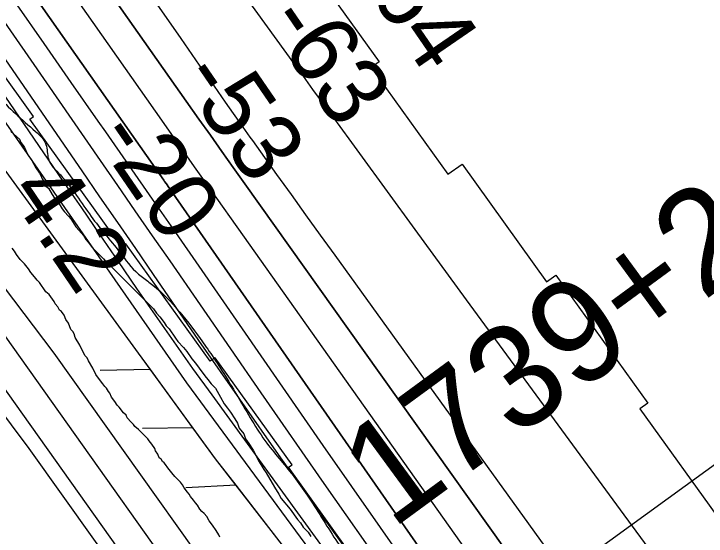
# Model space of a CAD drawing. Extents: x 3892998 to 3931244, y 278583 to 304547.
# Drawn here: x 3910590 to 3911263, y 289413 to 289921 of the extents above; entities that cross this region are included whole.
import ezdxf

# ---------------------------------------------------------------- set-up
doc = ezdxf.new("R2010")
doc.units = 0
for name, color, linetype in [('V-LEVE-TOET', 7, 'Continuous'), ('V-RIVR-EDGE', 7, 'Continuous'), ('V-RIVR-RANG', 7, 'Continuous'), ('V-RRAP-FSHR', 7, 'Continuous'), ('V-RRAP-RVMT', 7, 'Continuous'), ('V-SITE-VEGE', 7, 'Continuous'), ('V-SURV-IDEN', 7, 'Continuous'), ('V-SURV-LINE', 7, 'Continuous'), ('V-TOPO-DPTH', 7, 'Continuous'), ('V-TOPO-MAJR', 7, 'Continuous'), ('V-TOPO-MINR', 7, 'Continuous'), ('V-TOPO-WATR', 7, 'Continuous')]:
    doc.layers.add(name, color=color, linetype=linetype)

msp = doc.modelspace()

# ---------------------------------------------------------------- linework, layer by layer
at = {"layer": 'V-LEVE-TOET'}
for points in [[(3910461.33, 289811.84), (3910628.36, 289591.3), (3910849.12, 289281.45), (3911091.81, 288969.64), (3911307.85, 288682.5), (3911517.23, 288398.5), (3911743.07, 288106.66), (3911912.06, 287856.35), (3912092.06, 287562.14), (3912212.05, 287361.96), (3912215.58, 287348.24), (3912217.56, 287327.47), (3912216.78, 287307.88), (3912213.65, 287294.56), (3912212.87, 287280.06), (3912210.53, 287267.13), (3912206.62, 287249.1), (3912208.19, 287229.11), (3912212.51, 287213.84), (3912244.72, 287037.12), (3912258.46, 286987.36), (3912297.39, 286872.29), (3912299.97, 286844.45)], [(3910378.46, 289800.36), (3910604.3, 289498.34), (3910825.83, 289187.7), (3910970.9, 289000.06), (3911108.14, 288812.82), (3911171.65, 288734.86), (3911181.06, 288722.33), (3911187.73, 288714.89), (3911192.82, 288707.84), (3911200.67, 288696.08), (3911205.76, 288690.6), (3911212.04, 288681.59), (3911221.84, 288665.53), (3911335.16, 288506.09), (3911542.57, 288236.2), (3911714.3, 288010.56), (3911862.91, 287789.62), (3911999.38, 287569.46), (3912128.39, 287357.13)]]:
    msp.add_lwpolyline(points, dxfattribs=at)
at = {"layer": 'V-RIVR-EDGE'}
msp.add_spline([(3909865.84, 290928.21), (3909862.62, 290923.11), (3909860.68, 290922.62), (3909860.67, 290920.68), (3909870.35, 290905.12), (3909881.93, 290877.89), (3909893.54, 290856.5), (3909906.13, 290843.84), (3909921.61, 290817.58), (3909937.09, 290794.71), (3909948.22, 290777.2), (3909977.73, 290734.39), (3910003.37, 290694.51), (3910040.65, 290645.85), (3910078.4, 290595.25), (3910114.21, 290544.17), (3910151.48, 290493.58), (3910181.95, 290444.45), (3910200.82, 290413.32), (3910226.93, 290368.58), (3910256.93, 290323.83), (3910278.7, 290289.3), (3910307.74, 290250.37), (3910325.16, 290226.53), (3910363.87, 290167.19), (3910391.44, 290124.87), (3910427.73, 290068.94), (3910449.5, 290036.83), (3910504.18, 289956.56), (3910522.07, 289926.9), (3910550.12, 289879.72), (3910562.21, 289857.35), (3910573.34, 289842.27), (3910610.65, 289806.73), (3910620.82, 289794.07), (3910623.21, 289779.99), (3910634.83, 289764.42), (3910664.83, 289724.03), (3910692.43, 289689.49), (3910710.83, 289668.07), (3910721.01, 289660.28), (3910770.89, 289605.28), (3910782.51, 289588.74), (3910807.66, 289548.37), (3910835.72, 289503.62), (3910862.83, 289470.04), (3910892.35, 289425.78), (3910920.41, 289383.46), (3910947.99, 289342.6), (3910968.78, 289304.67), (3911000.23, 289260.88), (3911019.59, 289231.7), (3911055.91, 289191.3), (3911085.45, 289159.66), (3911118.86, 289116.84), (3911139.19, 289091.05), (3911160.97, 289062.35), (3911184.19, 289025.87), (3911223.42, 288981.58), (3911281.53, 288916.36), (3911313, 288876.94), (3911328.5, 288859.42), (3911346.41, 288837.53), (3911371.58, 288801.04), (3911404.48, 288751.91), (3911426.73, 288715.43), (3911446.57, 288687.7), (3911479.01, 288646.83), (3911529.35, 288582.12), (3911550.65, 288552.92), (3911609.2, 288468.28), (3911644.54, 288421.09), (3911676.97, 288378.76), (3911701.17, 288348.1), (3911741.37, 288303.81), (3911770.9, 288264.88), (3911788.8, 288235.7), (3911834.27, 288164.69), (3911857.49, 288130.15), (3911884.6, 288092.69), (3911915.56, 288045.51), (3911921.85, 288035.78), (3911928.64, 288029.93), (3911972.62, 287945.81), (3911992.92, 287906.42), (3912000.64, 287886.98), (3912014.67, 287866.55), (3912026.77, 287848.06), (3912066.44, 287785.32), (3912084.8, 287750.79), (3912094.47, 287732.8), (3912094.94, 287726), (3912096.85, 287711.43), (3912096.35, 287704.63), (3912095.36, 287700.26), (3912088.55, 287695.91), (3912085.64, 287696.89), (3912073.03, 287702.26), (3912062.35, 287706.17), (3912054.1, 287706.19), (3912051.18, 287704.26), (3912049.22, 287697.95), (3912054.05, 287685.8), (3912068.56, 287663.91), (3912113.05, 287586.58), (3912136.73, 287540.87), (3912153.66, 287513.63), (3912163.84, 287503.9), (3912187.57, 287479.56), (3912207.42, 287453.28), (3912216.14, 287445.98), (3912226.8, 287436.24), (3912240.84, 287416.78), (3912253.42, 287397.81), (3912271.31, 287366.2), (3912283.87, 287341.4), (3912284.84, 287338.97), (3912290.18, 287337.98), (3912303.79, 287344.26), (3912317.4, 287350.54), (3912319.83, 287350.54), (3912322.75, 287350.53), (3912327.59, 287345.66), (3912328.54, 287338.37), (3912335.79, 287321.36), (3912348.36, 287299.96), (3912369.18, 287275.14), (3912380.33, 287265.4), (3912402.15, 287253.21), (3912416.69, 287243.46), (3912434.16, 287238.07), (3912456.94, 287220.05), (3912481.62, 287183.56), (3912501.93, 287148.06), (3912512.56, 287124.73), (3912531.4, 287085.83), (3912550.27, 287059.56), (3912569.64, 287034.26), (3912593.34, 286996.8), (3912613.67, 286968.1), (3912632.04, 286936.49), (3912645.1, 286912.66), (3912660.58, 286888.83), (3912675.09, 286867.42), (3912698.32, 286835.31), (3912720.05, 286784.75), (3912736.96, 286747.81), (3912742.28, 286740.02), (3912755.33, 286715.22), (3912761.6, 286696.75), (3912774.14, 286660.3), (3912779.9, 286635.52), (3912793.38, 286585.46), (3912797.22, 286569.43), (3912803.96, 286543.67), (3912804.41, 286532.02)], degree=3, dxfattribs=at)
at = {"layer": 'V-RIVR-RANG'}
msp.add_line((3910872.85, 289193.96), (3911410.93, 289584.73), dxfattribs=at)
at = {"layer": 'V-RRAP-FSHR'}
for p, q in [((3910722.43, 289575.25), (3910673.61, 289574.32)), ((3910763.67, 289518.7), (3910714.85, 289517.76)), ((3910805.7, 289462.73), (3910756.93, 289460.31))]:
    msp.add_line(p, q, dxfattribs=at)
for points in [[(3906808.74, 295087.99), (3907517.52, 294079.97), (3908118.59, 293281.66), (3908235.46, 293171.33), (3908399.7, 292987.45), (3908497.62, 292843.41), (3908620.81, 292699.37), (3908781.89, 292472.59), (3908840.15, 292360.99), (3908947.12, 292209.3), (3909156.95, 291945.83), (3909268.04, 291726.28), (3910057.13, 290568.32), (3910757.48, 289562.21), (3911229.42, 288921.63), (3911814.1, 288135.16), (3912099.79, 287690.36), (3912357.66, 287495.41), (3912493.3, 287323.29)], [(3911412.62, 288622.24), (3911308.04, 288752.83), (3911327.85, 288790.57), (3910785.78, 289488.37), (3910445.83, 289954.56), (3910129.27, 290398.02), (3909798.59, 290866.33), (3909546.88, 291228.92), (3909473.75, 291330.52), (3909414.69, 291394.46), (3909312.15, 291557.44), (3909036.83, 291981.12), (3908774.4, 292360.28)], [(3910722.43, 289575.25), (3910710.76, 289591.26)], [(3910763.67, 289518.7), (3910722.43, 289575.25)], [(3910805.7, 289462.73), (3910785.78, 289488.37), (3910763.67, 289518.7)], [(3910848.65, 289407.45), (3910805.7, 289462.73)]]:
    msp.add_lwpolyline(points, dxfattribs=at)
at = {"layer": 'V-RRAP-RVMT'}
for p, q in [((3910859.07, 289993.74), (3910944.77, 289874.55)), ((3910608.8, 289821.21), (3910527.07, 289935.03)), ((3910944.77, 289874.55), (3910937.12, 289869.04)), ((3910937.12, 289869.04), (3911011.64, 289765.1)), ((3910605.28, 289818.72), (3910608.8, 289821.21)), ((3910694.42, 289694.66), (3910605.28, 289818.72)), ((3911011.64, 289765.1), (3911025.47, 289775.01)), ((3911025.47, 289775.01), (3911107.65, 289660.66)), ((3910698.48, 289697.58), (3910694.42, 289694.66)), ((3910780.63, 289583.26), (3910698.48, 289697.58)), ((3911107.65, 289660.66), (3911116.57, 289667.06)), ((3911116.57, 289667.06), (3911206.14, 289542.4)), ((3910785.4, 289586.71), (3910780.63, 289583.26)), ((3910860.09, 289482.72), (3910785.4, 289586.71)), ((3911206.14, 289542.4), (3911198.39, 289536.9)), ((3911198.39, 289536.9), (3911283.12, 289419.02)), ((3910856.55, 289480.22), (3910860.09, 289482.72)), ((3910941.18, 289362.45), (3910856.55, 289480.22))]:
    msp.add_line(p, q, dxfattribs=at)
at = {"layer": 'V-SITE-VEGE'}
for points in [[(3910586.79, 289806.67), (3910595.1, 289799.15), (3910596.32, 289796.1), (3910598.76, 289793.06), (3910599.98, 289791.24), (3910601.19, 289788.2), (3910603.63, 289783.33), (3910605.46, 289780.89), (3910606.67, 289779.07), (3910609.11, 289774.81), (3910610.33, 289772.38), (3910614.59, 289766.29), (3910615.81, 289763.86), (3910617.03, 289760.82), (3910619.46, 289757.17), (3910620.68, 289753.52), (3910623.12, 289751.69), (3910626.77, 289745.6), (3910629.21, 289741.96), (3910632.25, 289738.31), (3910634.69, 289734.66), (3910636.51, 289731.61), (3910638.95, 289728.57), (3910642.6, 289724.32), (3910645.04, 289721.88), (3910649.91, 289713.97), (3910652.95, 289710.32), (3910657.22, 289705.46), (3910659.65, 289701.81), (3910662.09, 289698.77), (3910665.74, 289693.9), (3910676.7, 289682.95), (3910680.35, 289678.69), (3910684, 289675.65), (3910725.4, 289634.29), (3910728.45, 289630.03), (3910731.49, 289626.38), (3910735.75, 289620.91), (3910737.58, 289617.86), (3910740.62, 289614.82), (3910746.72, 289605.7), (3910749.15, 289602.66), (3910754.63, 289596.57), (3910757.68, 289592.92), (3910762.55, 289585.62), (3910766.2, 289581.36), (3910769.85, 289576.5), (3910775.33, 289569.2), (3910778.38, 289565.54), (3910781.42, 289561.29), (3910785.68, 289557.03), (3910790.56, 289548.51), (3910794.21, 289541.82), (3910797.25, 289537.56), (3910800.3, 289533.91), (3910804.56, 289527.22), (3910807, 289522.96), (3910808.83, 289518.09), (3910813.09, 289512.62), (3910814.92, 289507.75), (3910817.96, 289503.49), (3910822.22, 289496.8), (3910824.66, 289492.54), (3910827.1, 289487.07), (3910832.58, 289477.94), (3910835.01, 289474.9), (3910842.93, 289460.91), (3910847.19, 289454.21), (3910849.63, 289449.95), (3910858.15, 289439.61), (3910865.46, 289429.27), (3910868.5, 289426.23), (3910870.94, 289421.97), (3910875.81, 289417.1), (3910878.25, 289412.85)], [(3910703.55, 289524.13), (3910699.89, 289528.39), (3910698.67, 289530.82), (3910696.24, 289533.26), (3910691.98, 289538.73), (3910690.15, 289540.56), (3910687.71, 289544.21), (3910684.67, 289548.47), (3910682.84, 289552.12), (3910681.62, 289553.94), (3910679.8, 289556.98), (3910677.97, 289558.81), (3910676.14, 289561.24), (3910674.93, 289563.07), (3910669.45, 289570.37), (3910666.4, 289576.45), (3910662.14, 289583.75), (3910660.92, 289586.79), (3910659.09, 289588.62), (3910656.66, 289592.88), (3910653.61, 289598.96), (3910649.35, 289606.26), (3910648.13, 289609.91), (3910646.91, 289612.35), (3910645.09, 289614.17), (3910642.65, 289620.26), (3910640.21, 289623.91), (3910638.39, 289628.16), (3910635.95, 289631.81), (3910634.12, 289633.03), (3910632.3, 289636.07), (3910629.86, 289639.11), (3910628.64, 289641.55), (3910623.77, 289648.24), (3910620.73, 289650.67), (3910614.64, 289659.8), (3910612.2, 289662.23), (3910609.77, 289665.27), (3910606.11, 289669.53), (3910603.68, 289673.18), (3910600.02, 289678.05), (3910595.76, 289682.31), (3910592.11, 289687.17), (3910590.28, 289690.22), (3910587.85, 289693.26)], [(3910790.01, 289412.2), (3910788.79, 289414.63), (3910786.35, 289418.89), (3910782.7, 289423.76), (3910779.66, 289428.02), (3910777.22, 289432.27), (3910774.78, 289435.32), (3910772.35, 289437.14), (3910770.52, 289439.58), (3910768.09, 289443.22), (3910766.26, 289445.66), (3910764.43, 289448.09), (3910761.39, 289451.74), (3910760.17, 289454.17), (3910758.34, 289456), (3910755.3, 289460.26), (3910753.47, 289463.3), (3910751.65, 289465.73), (3910746.17, 289471.21), (3910743.12, 289474.86), (3910739.47, 289479.72), (3910737.03, 289482.77), (3910735.81, 289484.59), (3910733.99, 289485.81), (3910732.77, 289488.24), (3910730.94, 289489.46), (3910729.73, 289493.11), (3910727.29, 289496.15), (3910726.68, 289498.58), (3910723.64, 289502.84), (3910721.2, 289505.89), (3910719.98, 289507.71), (3910710.85, 289516.83), (3910707.2, 289519.88), (3910705.98, 289521.7), (3910703.55, 289524.13)]]:
    msp.add_lwpolyline(points, dxfattribs=at)
at = {"layer": 'V-SURV-LINE'}
for points in [[(3909350, 291341.39), (3910746.49, 289374.77)], [(3910722.03, 289357.39), (3909325.55, 291324.02)]]:
    msp.add_lwpolyline(points, dxfattribs=at)
at = {"layer": 'V-TOPO-DPTH'}
for points in [[(3911925.9, 288126.85), (3911885.72, 288184.51), (3911828.71, 288265.2), (3911816.56, 288282.18), (3911804.27, 288299.06), (3911791.77, 288315.78), (3911779.14, 288332.41), (3911449.71, 288757.87), (3911422.3, 288792.59), (3911395.21, 288827.56), (3911368.6, 288862.91), (3911342.32, 288898.5), (3911277.9, 288987.01), (3911219.92, 289067.22), (3911162.27, 289147.68), (3911105.14, 289228.51), (3911048.36, 289309.58), (3910742.08, 289749.85), (3910741.25, 289751.04), (3910740.42, 289752.24), (3910737.92, 289755.8), (3910736.25, 289758.18), (3910735.41, 289759.37), (3910292.55, 290389.03)], [(3911342.32, 288898.5), (3911277.9, 288987.01), (3911219.92, 289067.22), (3911162.27, 289147.68), (3911105.14, 289228.51), (3911048.36, 289309.58), (3910742.08, 289749.85), (3910741.25, 289751.04), (3910740.42, 289752.24), (3910737.92, 289755.8), (3910736.25, 289758.18), (3910735.41, 289759.37), (3910292.55, 290389.03)], [(3910434.14, 290242.58), (3910726.94, 289826.48), (3910746.79, 289798.31), (3910766.65, 289770.15), (3910786.54, 289742.01), (3910806.45, 289713.88), (3911248.21, 289090.25), (3911262.12, 289070.62), (3911276.04, 289050.99), (3911289.96, 289031.37), (3911303.89, 289011.75), (3911317.85, 288992.15), (3911331.87, 288972.59), (3911345.96, 288953.09), (3911360.1, 288933.62), (3911368.02, 288922.76), (3911386.19, 288897.9)], [(3910434.14, 290242.58), (3910726.94, 289826.48), (3910746.79, 289798.31), (3910766.65, 289770.15), (3910786.54, 289742.01), (3910806.45, 289713.88), (3911248.21, 289090.25), (3911262.12, 289070.62), (3911276.04, 289050.99), (3911289.96, 289031.37), (3911303.89, 289011.75), (3911317.85, 288992.15), (3911331.87, 288972.59), (3911345.96, 288953.09), (3911360.1, 288933.62), (3911368.02, 288922.76), (3911386.19, 288897.9)], [(3910555.26, 289949.43), (3910605.96, 289876.17), (3910673.59, 289778.48), (3910690.48, 289754.07), (3910707.37, 289729.66), (3910724.25, 289705.25), (3910741.13, 289680.83), (3910829.7, 289552.66), (3910891.17, 289464.38), (3910953.06, 289376.39), (3911015.57, 289288.85), (3911078.51, 289201.6), (3911404.96, 288752.45), (3911692.85, 288405.95), (3911725.28, 288366.32), (3911775.72, 288303.68), (3911782.54, 288295.05), (3911789.25, 288286.33), (3911795.79, 288277.49), (3911802.23, 288268.57), (3911817.89, 288246.4), (3911925.9, 288126.85)], [(3911601.41, 288651.08), (3911381.97, 288959.97), (3911369.96, 288976.86), (3911357.94, 288993.74), (3911345.91, 289010.62), (3911333.87, 289027.48), (3911205.99, 289206.43), (3911136.88, 289303.19), (3911067.79, 289399.96), (3910998.75, 289496.77), (3910929.73, 289593.6), (3910814.07, 289755.92), (3910802.91, 289771.61), (3910791.78, 289787.31), (3910780.67, 289803.04), (3910769.59, 289818.78), (3910687.92, 289935)], [(3911601.41, 288651.08), (3911381.97, 288959.97), (3911369.96, 288976.86), (3911357.94, 288993.74), (3911345.91, 289010.62), (3911333.87, 289027.48), (3911205.99, 289206.43), (3911136.88, 289303.19), (3911067.79, 289399.96), (3910998.75, 289496.77), (3910929.73, 289593.6), (3910814.07, 289755.92), (3910802.91, 289771.61), (3910791.78, 289787.31), (3910780.67, 289803.04), (3910769.59, 289818.78), (3910687.92, 289935)]]:
    msp.add_lwpolyline(points, dxfattribs=at)
at = {"layer": 'V-TOPO-MAJR'}
msp.add_lwpolyline([(3910372.05, 290440.39), (3910751.9, 289897.07), (3910762.71, 289881.62), (3910773.53, 289866.18), (3910784.35, 289850.73), (3910795.18, 289835.3), (3910812.19, 289811.05), (3910814.52, 289807.74), (3910816.86, 289804.44), (3910819.2, 289801.14), (3910821.55, 289797.85), (3910845.05, 289765.06), (3910859.16, 289745.38), (3910873.28, 289725.71), (3910887.43, 289706.05), (3910901.59, 289686.41), (3911340.46, 289078.03), (3911362.84, 289046.94), (3911385.18, 289015.83), (3911407.46, 288984.67), (3911429.7, 288953.49), (3911572.64, 288752.65)], dxfattribs=at)
at = {"layer": 'V-TOPO-MINR'}
for points in [[(3910292.55, 290389.03), (3910735.41, 289759.37), (3910736.25, 289758.18), (3910737.92, 289755.8), (3910740.42, 289752.24), (3910741.25, 289751.04), (3910742.08, 289749.85), (3911048.36, 289309.58), (3911105.14, 289228.51), (3911162.27, 289147.68), (3911219.92, 289067.22), (3911277.9, 288987.01), (3911342.32, 288898.5)], [(3910434.14, 290242.58), (3910726.94, 289826.48), (3910746.79, 289798.31), (3910766.65, 289770.15), (3910786.54, 289742.01), (3910806.45, 289713.88), (3911248.21, 289090.25), (3911262.12, 289070.62), (3911276.04, 289050.99), (3911289.96, 289031.37), (3911303.89, 289011.75), (3911317.85, 288992.15), (3911331.87, 288972.59), (3911345.96, 288953.09), (3911360.1, 288933.62), (3911368.02, 288922.76), (3911386.19, 288897.9)], [(3910470.75, 290037.41), (3910655.69, 289768.51), (3910673.04, 289743.28), (3910690.39, 289718.07), (3910707.75, 289692.85), (3910725.11, 289667.64), (3910769.3, 289603.5), (3910808.97, 289546.38), (3910848.93, 289489.45), (3910889.31, 289432.83), (3910929.97, 289376.4), (3911447.73, 288663.68), (3911733.38, 288338.54), (3911749.73, 288319.21), (3911774.26, 288289.51), (3911778.07, 288284.79), (3911781.81, 288280.02), (3911785.43, 288275.16), (3911788.99, 288270.25), (3911801.6, 288252.39)], [(3910779.42, 289986.62), (3910861.69, 289873.11), (3910870.92, 289860.39), (3910880.16, 289847.67), (3910889.41, 289834.97), (3910898.67, 289822.26), (3910979.67, 289711.27), (3911029.46, 289643.09), (3911079.31, 289574.96), (3911129.23, 289506.87), (3911179.2, 289438.83), (3911427.94, 289100.43), (3911439.45, 289084.78), (3911450.97, 289069.14), (3911462.5, 289053.51), (3911474.04, 289037.88), (3911734.33, 288685.42)], [(3910555.26, 289949.43), (3910605.96, 289876.17), (3910673.59, 289778.48), (3910690.48, 289754.07), (3910707.37, 289729.66), (3910724.25, 289705.25), (3910741.13, 289680.83), (3910829.7, 289552.66), (3910891.17, 289464.38), (3910953.06, 289376.39), (3911015.57, 289288.85), (3911078.51, 289201.6), (3911404.96, 288752.45), (3911692.85, 288405.95), (3911725.28, 288366.32), (3911775.72, 288303.68), (3911782.54, 288295.05), (3911789.25, 288286.33), (3911795.79, 288277.49), (3911802.23, 288268.57), (3911817.89, 288246.4)], [(3910687.92, 289935), (3910769.59, 289818.78), (3910780.67, 289803.04), (3910791.78, 289787.31), (3910802.91, 289771.61), (3910814.07, 289755.92), (3910929.73, 289593.6), (3910998.75, 289496.77), (3911067.79, 289399.96), (3911136.88, 289303.19), (3911205.99, 289206.43), (3911333.87, 289027.48), (3911345.91, 289010.62), (3911357.94, 288993.74), (3911369.96, 288976.86), (3911381.97, 288959.97), (3911601.41, 288651.08)], [(3910592.37, 289930.01), (3910618.71, 289892.22), (3910645.05, 289854.43), (3910671.39, 289816.65), (3910678.57, 289806.35), (3910701.31, 289773.7), (3910724.03, 289741.04), (3910746.73, 289708.36), (3910769.41, 289675.67), (3910890.21, 289501.41), (3910973.68, 289381.87), (3911057.7, 289262.71), (3911142.51, 289144.12), (3911227.87, 289025.91), (3911369.11, 288831.69), (3911404.47, 288784.14), (3911440.49, 288737.1), (3911664.74, 288461.17), (3911777.35, 288317.99), (3911787.11, 288305.38), (3911796.74, 288292.68), (3911806.17, 288279.83), (3911815.47, 288266.88), (3911841.52, 288230.02)]]:
    msp.add_lwpolyline(points, dxfattribs=at)
at = {"layer": 'V-TOPO-WATR'}
msp.add_lwpolyline([(3910317.86, 290226.1), (3910637.36, 289758.52), (3910655.23, 289732.39), (3910673.11, 289706.26), (3910691.01, 289680.15), (3910708.93, 289654.05), (3910726.96, 289628.02), (3910745.12, 289602.1), (3910763.48, 289576.31), (3910781.99, 289550.62), (3911495.88, 288567.49), (3911757.25, 288292.43), (3911760.31, 288289.51), (3911763.3, 288286.52), (3911766.17, 288283.41), (3911768.97, 288280.24), (3911772.99, 288275.49), (3911773.71, 288274.63), (3911775.09, 288272.85), (3911775.75, 288271.94), (3911778.82, 288267.59), (3911780.96, 288264.46), (3911782.94, 288261.46)], dxfattribs=at)

# ---------------------------------------------------------------- texts
at = {"layer": 'V-RIVR-RANG'}
for s, rotation, p in [('-64', 304.47297, (3910916.87, 289967.19)), ('-63', 304.47297, (3910832.35, 289913.62)), ('-53', 304.47297, (3910748.57, 289858.96)), ('-20', 304.47297, (3910666.74, 289801.48)), ('4.2', 304.18833, (3910582.63, 289748.07))]:
    msp.add_text(s, height=67, rotation=rotation, dxfattribs=at).set_placement(p)
at = {"layer": 'V-SURV-IDEN'}
for s, rotation, p in [('1739+28.3', 36.24139, (3910956.91, 289419.11)), ('1743+80.3', 39.67778, (3911223.02, 289085.93))]:
    msp.add_text(s, height=100, rotation=rotation, dxfattribs=at).set_placement(p)

doc.saveas('drawing.dxf')
